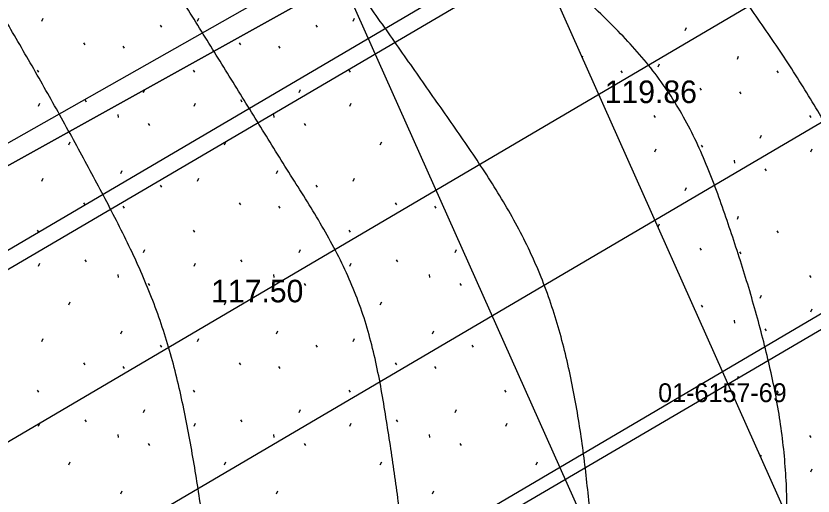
# Model space of a CAD drawing. Extents: x 412225 to 413380, y 4456471 to 4457189.
# Drawn here: x 413146.44 to 413188.87, y 4456858.5 to 4456884.03 of the extents above; entities that cross this region are included whole.
import ezdxf

# ---------------------------------------------------------------- set-up
doc = ezdxf.new("R2010")
doc.units = 0
for name, color, linetype in [('0_HALİHAZIR', 7, 'Continuous'), ('0_KADASTRO', 7, 'Continuous'), ('Level 28', 7, 'Continuous'), ('Level 41', 7, 'Continuous'), ('Level 54', 7, 'Continuous')]:
    doc.layers.add(name, color=color, linetype=linetype)

msp = doc.modelspace()

# ---------------------------------------------------------------- linework, layer by layer
at = {"layer": '0_HALİHAZIR'}
for points in [[(413308.103, 4456965.941), (413265.175, 4456940.384), (413047.239, 4456812.664), (412821.475, 4456681.363)], [(412841.576, 4456665.003), (413057.926, 4456790.466), (413273.464, 4456916.652), (413307.769, 4456936.91)], [(413101.589, 4456792.443), (413098.903, 4456797.22), (413080.986, 4456840.51), (413124.68, 4456865.219), (413175.605, 4456894.045), (413228.652, 4456922.382), (413248.055, 4456932.336), (413262.23, 4456891.913), (413262.792, 4456889.108), (413224.6, 4456867.435), (413186.768, 4456846.773), (413140.241, 4456816.307), (413141.746, 4456812.452)]]:
    msp.add_lwpolyline(points, dxfattribs=at)
for points in [[(413224.278, 4456824.774), (413224.586, 4456827.757), (413224.842, 4456830.745), (413225.032, 4456833.739), (413225.186, 4456836.735), (413225.319, 4456839.732), (413225.449, 4456842.729), (413225.589, 4456845.726), (413225.515, 4456848.709), (413225.197, 4456851.67), (413224.591, 4456854.607), (413223.938, 4456857.535), (413223.355, 4456860.476), (413223.012, 4456863.442), (413223.029, 4456866.412), (413223.303, 4456869.393), (413223.542, 4456872.373), (413223.139, 4456875.227), (413222.029, 4456877.864), (413220.305, 4456880.308), (413218.429, 4456882.648), (413216.528, 4456884.969), (413214.602, 4456887.269), (413212.649, 4456889.547), (413210.67, 4456891.801), (413208.672, 4456894.039), (413206.663, 4456896.267), (413204.648, 4456898.489), (413202.62, 4456900.7), (413200.577, 4456902.897), (413198.522, 4456905.082), (413196.46, 4456907.262), (413194.397, 4456909.439), (413192.326, 4456911.61), (413190.234, 4456913.759), (413188.105, 4456915.872), (413185.93, 4456917.938), (413183.713, 4456919.959), (413181.454, 4456921.931), (413179.137, 4456923.835), (413176.753, 4456925.652), (413174.301, 4456927.378), (413171.794, 4456929.025), (413170.314, 4456929.953)], [(413213.963, 4456822.444), (413214.138, 4456825.439), (413214.35, 4456828.431), (413214.609, 4456831.419), (413214.896, 4456834.406), (413215.187, 4456837.391), (413215.459, 4456840.379), (413215.702, 4456843.369), (413215.89, 4456846.363), (413215.986, 4456849.359), (413215.902, 4456852.351), (413215.603, 4456855.327), (413215.186, 4456858.297), (413214.839, 4456861.27), (413214.626, 4456864.259), (413214.366, 4456867.24), (413213.783, 4456870.145), (413212.802, 4456872.957), (413211.497, 4456875.651), (413210.02, 4456878.259), (413208.43, 4456880.801), (413206.783, 4456883.308), (413205.129, 4456885.811), (413203.46, 4456888.304), (413201.729, 4456890.751), (413199.866, 4456893.094), (413197.889, 4456895.347), (413195.843, 4456897.541), (413193.787, 4456899.725), (413191.726, 4456901.906), (413189.669, 4456904.089), (413187.62, 4456906.281), (413185.583, 4456908.483), (413183.552, 4456910.691), (413181.494, 4456912.873), (413179.382, 4456915.002), (413177.204, 4456917.063), (413174.929, 4456919.013), (413172.517, 4456920.773), (413169.965, 4456922.335), (413167.313, 4456923.735), (413164.625, 4456925.066), (413162.694, 4456925.984)], [(413202.109, 4456818.426), (413202.386, 4456818.766), (413203.599, 4456821.315), (413204.112, 4456824.25), (413204.425, 4456827.233), (413204.725, 4456830.217), (413205.053, 4456833.199), (413205.356, 4456836.184), (413205.645, 4456839.17), (413205.928, 4456842.156), (413206.204, 4456845.144), (413206.462, 4456848.133), (413206.68, 4456851.124), (413206.802, 4456854.12), (413206.727, 4456857.108), (413206.569, 4456860.1), (413206.221, 4456863.075), (413205.623, 4456865.969), (413204.605, 4456868.762), (413203.261, 4456871.437), (413201.804, 4456874.06), (413200.324, 4456876.669), (413198.846, 4456879.28), (413197.344, 4456881.876), (413195.78, 4456884.435), (413194.136, 4456886.942), (413192.403, 4456889.39), (413190.59, 4456891.778), (413188.703, 4456894.109), (413186.75, 4456896.386), (413184.752, 4456898.623), (413182.737, 4456900.845), (413180.736, 4456903.08), (413178.763, 4456905.34), (413176.812, 4456907.619), (413174.861, 4456909.897), (413172.839, 4456912.11), (413170.651, 4456914.137), (413168.297, 4456915.978), (413165.827, 4456917.681), (413163.344, 4456919.364), (413160.859, 4456921.046), (413158.374, 4456922.726), (413157.593, 4456923.254)], [(413185.041, 4456825.516), (413184.865, 4456828.511), (413184.709, 4456831.506), (413184.582, 4456834.504), (413184.566, 4456837.501), (413184.755, 4456840.482), (413185.195, 4456843.441), (413185.816, 4456846.375), (413186.471, 4456849.302), (413187.02, 4456852.247), (413187.379, 4456855.217), (413187.478, 4456858.207), (413187.289, 4456861.187), (413186.83, 4456864.143), (413186.153, 4456867.062), (413185.337, 4456869.947), (413184.414, 4456872.8), (413183.4, 4456875.622), (413182.157, 4456878.336), (413180.573, 4456880.826), (413178.63, 4456883.087), (413176.485, 4456885.183), (413174.317, 4456887.257), (413172.212, 4456889.39), (413170.207, 4456891.616), (413168.296, 4456893.927), (413166.447, 4456896.289), (413164.633, 4456898.679), (413162.836, 4456901.081), (413161.013, 4456903.463), (413159.114, 4456905.781), (413157.112, 4456908.012), (413155.014, 4456910.154), (413152.817, 4456912.193), (413150.5, 4456914.086), (413148.049, 4456915.802), (413145.487, 4456917.358), (413142.861, 4456918.806), (413140.095, 4456919.757), (413137.24, 4456920.427), (413134.82, 4456921.48), (413134.285, 4456921.968)], [(413195.36, 4456833.825), (413195.707, 4456836.805), (413196.053, 4456839.785), (413196.398, 4456842.765), (413196.749, 4456845.745), (413197.103, 4456848.724), (413197.452, 4456851.703), (413197.788, 4456854.684), (413197.997, 4456857.673), (413197.681, 4456860.563), (413196.858, 4456863.38), (413195.607, 4456866.106), (413194.335, 4456868.823), (413193.05, 4456871.534), (413191.723, 4456874.224), (413190.325, 4456876.877), (413188.829, 4456879.475), (413187.224, 4456882.006), (413185.524, 4456884.477), (413183.758, 4456886.901), (413181.952, 4456889.296), (413180.116, 4456891.669), (413178.262, 4456894.028), (413176.4, 4456896.38), (413174.536, 4456898.73), (413172.67, 4456901.08), (413170.798, 4456903.424), (413168.91, 4456905.755), (413166.986, 4456908.056), (413164.927, 4456910.224), (413162.718, 4456912.235), (413160.362, 4456914.09), (413157.949, 4456915.872), (413155.499, 4456917.602), (413153.007, 4456919.271), (413150.481, 4456920.899)], [(413176.077, 4456827.781), (413176.22, 4456830.778), (413176.362, 4456833.775), (413176.504, 4456836.771), (413176.66, 4456839.767), (413176.833, 4456842.762), (413177.017, 4456845.756), (413177.167, 4456848.752), (413177.234, 4456851.75), (413177.176, 4456854.746), (413176.983, 4456857.738), (413176.658, 4456860.718), (413176.198, 4456863.68), (413175.553, 4456866.603), (413174.664, 4456869.456), (413173.469, 4456872.19), (413172, 4456874.791), (413170.353, 4456877.296), (413168.638, 4456879.757), (413166.915, 4456882.214), (413165.189, 4456884.667), (413163.46, 4456887.119), (413161.731, 4456889.57), (413160.001, 4456892.022), (413158.269, 4456894.471), (413156.53, 4456896.916), (413154.769, 4456899.344), (413152.97, 4456901.744), (413151.114, 4456904.1), (413149.196, 4456906.406), (413147.216, 4456908.659), (413145.17, 4456910.851), (413142.932, 4456912.817), (413140.47, 4456914.442), (413137.714, 4456915.514), (413134.845, 4456915.944), (413131.864, 4456916.014), (413129.101, 4456916.531), (413127.846, 4456917.947), (413127.82, 4456918.044)], [(413165.333, 4456820.404), (413165.763, 4456823.374), (413166.194, 4456826.342), (413166.626, 4456829.311), (413167.058, 4456832.28), (413167.457, 4456835.253), (413167.773, 4456838.234), (413167.922, 4456841.224), (413167.918, 4456844.221), (413167.789, 4456847.218), (413167.6, 4456850.211), (413167.353, 4456853.201), (413167.043, 4456856.184), (413166.668, 4456859.16), (413166.227, 4456862.127), (413165.713, 4456865.082), (413164.969, 4456867.974), (413163.873, 4456870.717), (413162.447, 4456873.344), (413160.86, 4456875.89), (413159.279, 4456878.439), (413157.699, 4456880.99), (413156.119, 4456883.54), (413154.538, 4456886.09), (413152.953, 4456888.637), (413151.333, 4456891.161), (413149.669, 4456893.656), (413147.947, 4456896.112), (413146.188, 4456898.542), (413144.392, 4456900.945), (413142.555, 4456903.316), (413140.673, 4456905.652), (413138.718, 4456907.925), (413136.505, 4456909.877), (413133.978, 4456911.273), (413131.134, 4456912.117), (413128.188, 4456912.678), (413125.238, 4456913.221), (413125.086, 4456913.253)], [(413152.977, 4456814.674), (413153.414, 4456817.641), (413153.905, 4456820.599), (413154.456, 4456823.548), (413155.022, 4456826.494), (413155.559, 4456829.446), (413156.035, 4456832.407), (413156.435, 4456835.379), (413156.76, 4456838.361), (413157.003, 4456841.35), (413157.144, 4456844.345), (413157.165, 4456847.343), (413157.059, 4456850.339), (413156.836, 4456853.329), (413156.505, 4456856.309), (413156.076, 4456859.277), (413155.559, 4456862.231), (413154.914, 4456865.158), (413154.049, 4456868.018), (413152.935, 4456870.789), (413151.62, 4456873.483), (413150.217, 4456876.134), (413148.775, 4456878.765), (413147.298, 4456881.376), (413145.787, 4456883.968), (413144.243, 4456886.54), (413142.653, 4456889.083), (413140.996, 4456891.582), (413139.263, 4456894.029), (413137.448, 4456896.417), (413135.549, 4456898.737), (413133.542, 4456900.962), (413131.409, 4456903.064), (413129.452, 4456904.831)]]:
    msp.add_spline(points, degree=3, dxfattribs=at)
at = {"layer": '0_KADASTRO'}
msp.add_lwpolyline([(413081.18, 4456863.89), (413117.11, 4456885.191), (413114.748, 4456889.381), (413112.325, 4456893.68), (413114.95, 4456895.426), (413121.901, 4456899.897), (413122.52, 4456900.295), (413129.339, 4456904.681), (413130.089, 4456905.163), (413137.659, 4456910.032), (413145.228, 4456914.9), (413152.798, 4456919.769), (413160.405, 4456924.498), (413163.636, 4456926.04), (413168.332, 4456928.282), (413168.13, 4456928.684), (413171.177, 4456930.172), (413172.785, 4456930.957), (413174.23, 4456928.127), (413188.699, 4456899.781), (413084.666, 4456842.03), (413081.416, 4456862.441)], close=True, dxfattribs=at)
msp.add_lwpolyline([(413101.802, 4456789.154), (413081.926, 4456838.759), (413084.666, 4456842.03), (413188.699, 4456899.781), (413227.203, 4456920.401), (413243.637, 4456929.202), (413244.91, 4456926.572), (413267.668, 4456885.105), (413263.645, 4456882.832), (413242.448, 4456870.545), (413228.112, 4456862.238), (413213.766, 4456853.922), (413193.383, 4456842.116), (413184.691, 4456837.083), (413183.689, 4456836.502), (413165.406, 4456825.906)], dxfattribs=at)
at = {"layer": 'Level 28'}
for p, q in [((413190.05, 4456851.717), (413162.14, 4456914.167)), ((413153.743, 4456908.448), (413179.295, 4456851.274))]:
    msp.add_line(p, q, dxfattribs=at)
at = {"layer": 'Level 41'}
for p, q in [((413147.813, 4456883.75), (413147.884, 4456883.91)), ((413156.106, 4456883.75), (413156.177, 4456883.91)), ((413164.399, 4456883.75), (413164.47, 4456883.91)), ((413154.118, 4456883.542), (413154.189, 4456883.436)), ((413162.411, 4456883.542), (413162.482, 4456883.436)), ((413182.07, 4456883.264), (413182.142, 4456883.424)), ((413150.033, 4456882.613), (413150.104, 4456882.506)), ((413152.132, 4456882.421), (413152.203, 4456882.314)), ((413158.326, 4456882.613), (413158.397, 4456882.506)), ((413160.425, 4456882.421), (413160.496, 4456882.314)), ((413176.591, 4456881.831), (413176.619, 4456881.894)), ((413184.842, 4456881.734), (413184.912, 4456881.894)), ((413147.577, 4456881.16), (413147.648, 4456881.053)), ((413155.87, 4456881.16), (413155.941, 4456881.053)), ((413164.163, 4456881.16), (413164.234, 4456881.053)), ((413180.632, 4456881.326), (413180.703, 4456881.486)), ((413178.644, 4456881.118), (413178.715, 4456881.012)), ((413186.937, 4456881.118), (413187.008, 4456881.012)), ((413153.229, 4456879.967), (413153.3, 4456880.126)), ((413161.522, 4456879.967), (413161.593, 4456880.126)), ((413182.852, 4456880.189), (413182.923, 4456880.082)), ((413184.951, 4456879.997), (413185.022, 4456879.89)), ((413150.1, 4456879.583), (413150.171, 4456879.476)), ((413158.393, 4456879.583), (413158.464, 4456879.476)), ((413147.635, 4456879.238), (413147.707, 4456879.398)), ((413155.928, 4456879.238), (413156, 4456879.398)), ((413164.221, 4456879.238), (413164.293, 4456879.398)), ((413151.858, 4456878.792), (413151.876, 4456878.632)), ((413160.151, 4456878.792), (413160.169, 4456878.632)), ((413180.396, 4456878.736), (413180.467, 4456878.629)), ((413188.689, 4456878.736), (413188.76, 4456878.629)), ((413153.488, 4456878.322), (413153.558, 4456878.215)), ((413161.781, 4456878.322), (413161.851, 4456878.215)), ((413149.251, 4456877.178), (413149.323, 4456877.338)), ((413157.544, 4456877.178), (413157.616, 4456877.338)), ((413165.837, 4456877.178), (413165.909, 4456877.338)), ((413186.048, 4456877.543), (413186.119, 4456877.702)), ((413180.454, 4456876.814), (413180.526, 4456876.974)), ((413182.919, 4456877.159), (413182.99, 4456877.052)), ((413188.747, 4456876.814), (413188.819, 4456876.974)), ((413184.677, 4456876.368), (413184.695, 4456876.208)), ((413152.023, 4456875.648), (413152.093, 4456875.808)), ((413160.316, 4456875.648), (413160.386, 4456875.808)), ((413186.307, 4456875.898), (413186.377, 4456875.791)), ((413147.813, 4456875.24), (413147.884, 4456875.4)), ((413156.106, 4456875.24), (413156.177, 4456875.4)), ((413164.399, 4456875.24), (413164.47, 4456875.4)), ((413154.118, 4456875.032), (413154.189, 4456874.926)), ((413162.411, 4456875.032), (413162.482, 4456874.926)), ((413182.07, 4456874.754), (413182.142, 4456874.914)), ((413150.033, 4456874.103), (413150.104, 4456873.996)), ((413152.132, 4456873.911), (413152.203, 4456873.804)), ((413158.326, 4456874.103), (413158.397, 4456873.996)), ((413160.425, 4456873.911), (413160.496, 4456873.804)), ((413166.619, 4456874.103), (413166.69, 4456873.996)), ((413168.718, 4456873.911), (413168.789, 4456873.804)), ((413184.842, 4456873.224), (413184.912, 4456873.384)), ((413147.577, 4456872.65), (413147.648, 4456872.543)), ((413155.87, 4456872.65), (413155.941, 4456872.543)), ((413164.163, 4456872.65), (413164.234, 4456872.543)), ((413180.632, 4456872.816), (413180.703, 4456872.976)), ((413186.937, 4456872.608), (413187.008, 4456872.502)), ((413153.229, 4456871.457), (413153.3, 4456871.616)), ((413161.522, 4456871.457), (413161.593, 4456871.616)), ((413169.815, 4456871.457), (413169.886, 4456871.616)), ((413182.852, 4456871.679), (413182.923, 4456871.572)), ((413184.951, 4456871.487), (413185.022, 4456871.38)), ((413150.1, 4456871.073), (413150.171, 4456870.966)), ((413158.393, 4456871.073), (413158.464, 4456870.966)), ((413166.686, 4456871.073), (413166.757, 4456870.966)), ((413147.635, 4456870.728), (413147.707, 4456870.888)), ((413155.928, 4456870.728), (413156, 4456870.888)), ((413164.221, 4456870.728), (413164.293, 4456870.888)), ((413151.858, 4456870.282), (413151.876, 4456870.122)), ((413160.151, 4456870.282), (413160.169, 4456870.122)), ((413168.444, 4456870.282), (413168.462, 4456870.122)), ((413188.689, 4456870.226), (413188.76, 4456870.119)), ((413153.488, 4456869.812), (413153.558, 4456869.705)), ((413161.781, 4456869.812), (413161.851, 4456869.705)), ((413170.074, 4456869.812), (413170.144, 4456869.705)), ((413149.251, 4456868.668), (413149.323, 4456868.828)), ((413157.544, 4456868.668), (413157.616, 4456868.828)), ((413165.837, 4456868.668), (413165.909, 4456868.828)), ((413186.048, 4456869.033), (413186.119, 4456869.192)), ((413182.919, 4456868.649), (413182.99, 4456868.542)), ((413188.747, 4456868.304), (413188.819, 4456868.464)), ((413184.677, 4456867.858), (413184.695, 4456867.698)), ((413152.023, 4456867.138), (413152.093, 4456867.298)), ((413160.316, 4456867.138), (413160.386, 4456867.298)), ((413168.609, 4456867.138), (413168.679, 4456867.298)), ((413186.307, 4456867.388), (413186.377, 4456867.281)), ((413147.813, 4456866.73), (413147.884, 4456866.89)), ((413156.106, 4456866.73), (413156.177, 4456866.89)), ((413164.399, 4456866.73), (413164.47, 4456866.89)), ((413154.118, 4456866.522), (413154.189, 4456866.416)), ((413162.411, 4456866.522), (413162.482, 4456866.416)), ((413170.704, 4456866.522), (413170.775, 4456866.416)), ((413150.033, 4456865.593), (413150.104, 4456865.486)), ((413158.326, 4456865.593), (413158.397, 4456865.486)), ((413166.619, 4456865.593), (413166.69, 4456865.486)), ((413152.132, 4456865.401), (413152.203, 4456865.294)), ((413160.425, 4456865.401), (413160.496, 4456865.294)), ((413168.718, 4456865.401), (413168.789, 4456865.294)), ((413184.842, 4456864.714), (413184.912, 4456864.874)), ((413147.577, 4456864.14), (413147.648, 4456864.033)), ((413155.87, 4456864.14), (413155.941, 4456864.033)), ((413164.163, 4456864.14), (413164.234, 4456864.033)), ((413172.456, 4456864.14), (413172.527, 4456864.033)), ((413186.937, 4456864.098), (413187.008, 4456863.992)), ((413153.229, 4456862.947), (413153.3, 4456863.106)), ((413161.522, 4456862.947), (413161.593, 4456863.106)), ((413169.815, 4456862.947), (413169.886, 4456863.106)), ((413150.1, 4456862.563), (413150.171, 4456862.456)), ((413158.393, 4456862.563), (413158.464, 4456862.456)), ((413166.686, 4456862.563), (413166.757, 4456862.456)), ((413147.635, 4456862.218), (413147.707, 4456862.378)), ((413155.928, 4456862.218), (413156, 4456862.378)), ((413164.221, 4456862.218), (413164.293, 4456862.378)), ((413172.514, 4456862.218), (413172.586, 4456862.378)), ((413151.858, 4456861.772), (413151.876, 4456861.612)), ((413160.151, 4456861.772), (413160.169, 4456861.612)), ((413168.444, 4456861.772), (413168.462, 4456861.612)), ((413188.689, 4456861.716), (413188.76, 4456861.609)), ((413153.488, 4456861.302), (413153.558, 4456861.195)), ((413161.781, 4456861.302), (413161.851, 4456861.195)), ((413170.074, 4456861.302), (413170.144, 4456861.195)), ((413186.081, 4456860.597), (413186.119, 4456860.682)), ((413149.251, 4456860.158), (413149.323, 4456860.318)), ((413157.544, 4456860.158), (413157.616, 4456860.318)), ((413165.837, 4456860.158), (413165.909, 4456860.318)), ((413174.13, 4456860.158), (413174.202, 4456860.318)), ((413188.747, 4456859.794), (413188.819, 4456859.954)), ((413152.023, 4456858.628), (413152.093, 4456858.788)), ((413160.316, 4456858.628), (413160.386, 4456858.788)), ((413168.609, 4456858.628), (413168.679, 4456858.788))]:
    msp.add_line(p, q, dxfattribs=at)
at = {"layer": 'Level 54'}
for points in [[(413046.364, 4456813.097), (413264.689, 4456941.261), (413308.102, 4456966.436)], [(413307.773, 4456937.825), (413273.289, 4456917.582), (413057.204, 4456790.554)], [(413211.499, 4456899.877), (413102.863, 4456836.014)], [(413108.887, 4456831.188), (413218.485, 4456895.526)]]:
    msp.add_lwpolyline(points, dxfattribs=at)

# ---------------------------------------------------------------- texts
at = {"layer": '0_HALİHAZIR'}
for s, p in [('119.86 ', (413177.782, 4456879.401)), ('117.50 ', (413156.832, 4456868.806))]:
    msp.add_text(s, height=1.2, dxfattribs=at).set_placement(p)
at = {"layer": '0_KADASTRO'}
msp.add_text('01-6157-69', height=1, dxfattribs=at).set_placement((413180.627, 4456863.499))
msp.add_text('01-6157-69', height=1, dxfattribs=at).set_placement((413180.627, 4456863.499))

doc.saveas('drawing.dxf')
